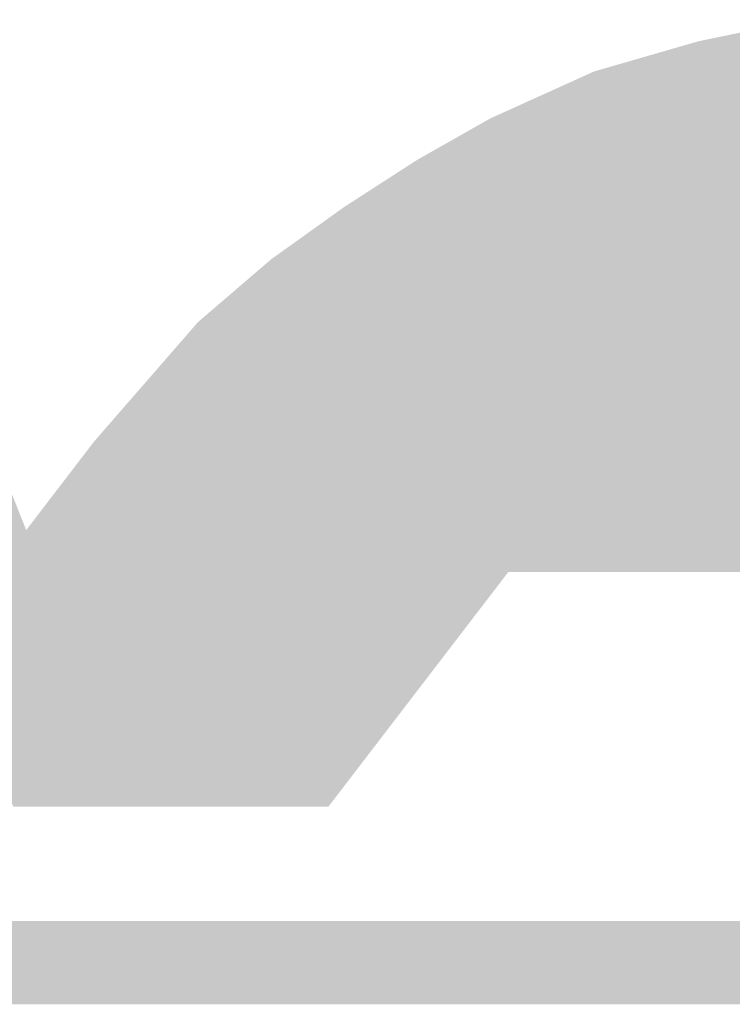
# Model space of a CAD drawing. Extents: x -2 to 113, y -136 to 16.
# Tile 315 of 541: x 10.34 to 11.63, y 13.73 to 15.51. Entities that reach past the tile are written whole.
import ezdxf

# ---------------------------------------------------------------- set-up
doc = ezdxf.new("R2010")
doc.units = 0
doc.header["$MEASUREMENT"] = 0
doc.linetypes.add('SOLID', pattern=[0])
doc.layers.get('0').update_dxf_attribs({"linetype": 'SOLID'})
for name, color, linetype in [('1', 7, 'SOLID'), ('10', 7, 'SOLID'), ('11', 7, 'SOLID'), ('12', 7, 'SOLID'), ('13', 7, 'SOLID'), ('14', 7, 'SOLID'), ('15', 7, 'SOLID'), ('16', 7, 'SOLID'), ('17', 7, 'SOLID'), ('18', 7, 'SOLID'), ('19', 7, 'SOLID'), ('2', 7, 'SOLID'), ('20', 7, 'SOLID'), ('21', 7, 'SOLID'), ('22', 7, 'SOLID'), ('23', 7, 'SOLID'), ('24', 7, 'SOLID'), ('25', 7, 'SOLID'), ('26', 7, 'SOLID'), ('27', 7, 'SOLID'), ('28', 7, 'SOLID'), ('29', 7, 'SOLID'), ('3', 7, 'SOLID'), ('30', 7, 'SOLID'), ('31', 7, 'SOLID'), ('32', 7, 'SOLID'), ('33', 7, 'SOLID'), ('34', 7, 'SOLID'), ('35', 7, 'SOLID'), ('36', 7, 'SOLID'), ('37', 7, 'SOLID'), ('38', 7, 'SOLID'), ('39', 7, 'SOLID'), ('4', 7, 'SOLID'), ('40', 7, 'SOLID'), ('41', 7, 'SOLID'), ('42', 7, 'SOLID'), ('43', 7, 'SOLID'), ('44', 7, 'SOLID'), ('45', 7, 'SOLID'), ('46', 7, 'SOLID'), ('47', 7, 'SOLID'), ('48', 7, 'SOLID'), ('49', 7, 'SOLID'), ('5', 7, 'SOLID'), ('50', 7, 'SOLID'), ('51', 7, 'SOLID'), ('52', 7, 'SOLID'), ('53', 7, 'SOLID'), ('54', 7, 'SOLID'), ('55', 7, 'SOLID'), ('56', 7, 'SOLID'), ('57', 7, 'SOLID'), ('58', 7, 'SOLID'), ('59', 7, 'SOLID'), ('6', 7, 'SOLID'), ('60', 7, 'SOLID'), ('61', 7, 'SOLID'), ('62', 7, 'SOLID'), ('63', 7, 'SOLID'), ('64', 7, 'SOLID'), ('65', 7, 'SOLID'), ('66', 7, 'SOLID'), ('67', 7, 'SOLID'), ('68', 7, 'SOLID'), ('7', 7, 'SOLID'), ('8', 7, 'SOLID'), ('9', 7, 'SOLID')]:
    doc.layers.add(name, color=color, linetype=linetype)

# ---------------------------------------------------------------- blocks, each defined once
blk = doc.blocks.new('DGRFC_SCDOT')
at = {"color": 7}
for points in [[(5620.317, 1952.5), (5418.817, 1902.5), (5620.317, 1952.5), (5177.317, 1771.5)], [(5620.317, 1952.5), (5177.317, 1771.5), (5620.317, 1952.5), (5335.984, 1419)], [(5620.317, 1952.5), (5335.984, 1419), (5620.317, 1952.5), (5746.317, 1419)], [(5620.317, 1952.5), (5519.976, 1931.727), (5620.317, 1952.5), (5418.817, 1902.5)], [(5418.817, 1902.5), (5318.317, 1857), (5418.817, 1902.5), (5177.317, 1771.5)], [(5318.317, 1857), (5247.817, 1817), (5318.317, 1857), (5177.317, 1771.5)], [(5177.317, 1771.5), (5036.317, 1660.5), (5177.317, 1771.5), (4870.317, 1459.5)], [(5177.317, 1771.5), (4870.317, 1459.5), (5177.317, 1771.5), (5335.984, 1419)], [(5177.317, 1771.5), (5106.817, 1721), (5177.317, 1771.5), (5036.317, 1660.5)], [(4870.317, 1459.5), (4809.817, 1585), (4870.317, 1459.5), (4628.817, 1766.5)], [(4857.747, 1192.5), (4870.317, 1459.5), (4857.747, 1192.5), (4628.817, 1766.5)], [(5036.317, 1660.5), (4935.817, 1545), (5036.317, 1660.5), (4870.317, 1459.5)], [(4870.317, 1459.5), (4840.317, 1535), (4870.317, 1459.5), (4809.817, 1585)], [(4870.317, 1459.5), (4857.747, 1192.5), (4870.317, 1459.5), (5162.317, 1192.5)], [(4870.317, 1459.5), (5162.317, 1192.5), (4870.317, 1459.5), (5335.984, 1419)], [(6335.317, 1001.5), (6400.817, 1082), (6335.317, 1001.5), (4341.817, 1082)], [(6335.317, 1001.5), (4341.817, 1082), (6335.317, 1001.5), (4349.252, 1045.219)], [(4349.252, 1045.219), (4351.817, 1001.5), (4349.252, 1045.219), (6335.317, 1001.5)]]:
    blk.add_solid(points, dxfattribs=at)

msp = doc.modelspace()

# ---------------------------------------------------------------- block references
at = {"xscale": 0.001868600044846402, "yscale": 0.001868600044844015, "zscale": 14.70588235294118}
msp.add_blockref('DGRFC_SCDOT', (1.2531, 11.8615), dxfattribs=at)
at = {"layer": '1', "xscale": 0.001868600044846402, "yscale": 0.001868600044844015, "zscale": 14.70588235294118}
msp.add_blockref('DGRFC_SCDOT', (1.2531, 11.8615), dxfattribs=at)
at = {"layer": '10', "xscale": 0.001868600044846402, "yscale": 0.001868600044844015, "zscale": 14.70588235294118}
msp.add_blockref('DGRFC_SCDOT', (1.2531, 11.8615), dxfattribs=at)
at = {"layer": '11', "xscale": 0.001868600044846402, "yscale": 0.001868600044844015, "zscale": 14.70588235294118}
msp.add_blockref('DGRFC_SCDOT', (1.2531, 11.8615), dxfattribs=at)
at = {"layer": '12', "xscale": 0.001868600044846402, "yscale": 0.001868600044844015, "zscale": 14.70588235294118}
msp.add_blockref('DGRFC_SCDOT', (1.2531, 11.8615), dxfattribs=at)
at = {"layer": '13', "xscale": 0.001868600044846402, "yscale": 0.001868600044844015, "zscale": 14.70588235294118}
msp.add_blockref('DGRFC_SCDOT', (1.2531, 11.8615), dxfattribs=at)
at = {"layer": '14', "xscale": 0.001868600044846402, "yscale": 0.001868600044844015, "zscale": 14.70588235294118}
msp.add_blockref('DGRFC_SCDOT', (1.2531, 11.8615), dxfattribs=at)
at = {"layer": '15', "xscale": 0.001868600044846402, "yscale": 0.001868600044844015, "zscale": 14.70588235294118}
msp.add_blockref('DGRFC_SCDOT', (1.2531, 11.8615), dxfattribs=at)
at = {"layer": '16', "xscale": 0.001868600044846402, "yscale": 0.001868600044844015, "zscale": 14.70588235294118}
msp.add_blockref('DGRFC_SCDOT', (1.2531, 11.8615), dxfattribs=at)
at = {"layer": '17', "xscale": 0.001868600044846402, "yscale": 0.001868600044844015, "zscale": 14.70588235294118}
msp.add_blockref('DGRFC_SCDOT', (1.2531, 11.8615), dxfattribs=at)
at = {"layer": '18', "xscale": 0.001868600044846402, "yscale": 0.001868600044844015, "zscale": 14.70588235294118}
msp.add_blockref('DGRFC_SCDOT', (1.2531, 11.8615), dxfattribs=at)
at = {"layer": '19', "xscale": 0.001868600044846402, "yscale": 0.001868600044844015, "zscale": 14.70588235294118}
msp.add_blockref('DGRFC_SCDOT', (1.2531, 11.8615), dxfattribs=at)
at = {"layer": '2', "xscale": 0.001868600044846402, "yscale": 0.001868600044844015, "zscale": 14.70588235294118}
msp.add_blockref('DGRFC_SCDOT', (1.2531, 11.8615), dxfattribs=at)
at = {"layer": '20', "xscale": 0.001868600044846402, "yscale": 0.001868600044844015, "zscale": 14.70588235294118}
msp.add_blockref('DGRFC_SCDOT', (1.2531, 11.8615), dxfattribs=at)
at = {"layer": '21', "xscale": 0.001868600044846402, "yscale": 0.001868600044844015, "zscale": 14.70588235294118}
msp.add_blockref('DGRFC_SCDOT', (1.2531, 11.8615), dxfattribs=at)
at = {"layer": '22', "xscale": 0.001868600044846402, "yscale": 0.001868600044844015, "zscale": 14.70588235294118}
msp.add_blockref('DGRFC_SCDOT', (1.2531, 11.8615), dxfattribs=at)
at = {"layer": '23', "xscale": 0.001868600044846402, "yscale": 0.001868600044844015, "zscale": 14.70588235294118}
msp.add_blockref('DGRFC_SCDOT', (1.2531, 11.8615), dxfattribs=at)
at = {"layer": '24', "xscale": 0.001868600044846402, "yscale": 0.001868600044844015, "zscale": 14.70588235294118}
msp.add_blockref('DGRFC_SCDOT', (1.2531, 11.8615), dxfattribs=at)
at = {"layer": '25', "xscale": 0.001868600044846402, "yscale": 0.001868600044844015, "zscale": 14.70588235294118}
msp.add_blockref('DGRFC_SCDOT', (1.2531, 11.8615), dxfattribs=at)
at = {"layer": '26', "xscale": 0.001868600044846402, "yscale": 0.001868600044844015, "zscale": 14.70588235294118}
msp.add_blockref('DGRFC_SCDOT', (1.2531, 11.8615), dxfattribs=at)
at = {"layer": '27', "xscale": 0.001868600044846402, "yscale": 0.001868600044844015, "zscale": 14.70588235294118}
msp.add_blockref('DGRFC_SCDOT', (1.2531, 11.8615), dxfattribs=at)
at = {"layer": '28', "xscale": 0.001868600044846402, "yscale": 0.001868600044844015, "zscale": 14.70588235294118}
msp.add_blockref('DGRFC_SCDOT', (1.2531, 11.8615), dxfattribs=at)
at = {"layer": '29', "xscale": 0.001868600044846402, "yscale": 0.001868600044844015, "zscale": 14.70588235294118}
msp.add_blockref('DGRFC_SCDOT', (1.2531, 11.8615), dxfattribs=at)
at = {"layer": '3', "xscale": 0.001868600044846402, "yscale": 0.001868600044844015, "zscale": 14.70588235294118}
msp.add_blockref('DGRFC_SCDOT', (1.2531, 11.8615), dxfattribs=at)
at = {"layer": '30', "xscale": 0.001868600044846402, "yscale": 0.001868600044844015, "zscale": 14.70588235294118}
msp.add_blockref('DGRFC_SCDOT', (1.2531, 11.8615), dxfattribs=at)
at = {"layer": '31', "xscale": 0.001868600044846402, "yscale": 0.001868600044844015, "zscale": 14.70588235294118}
msp.add_blockref('DGRFC_SCDOT', (1.2531, 11.8615), dxfattribs=at)
at = {"layer": '32', "xscale": 0.001868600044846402, "yscale": 0.001868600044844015, "zscale": 14.70588235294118}
msp.add_blockref('DGRFC_SCDOT', (1.2531, 11.8615), dxfattribs=at)
at = {"layer": '33', "xscale": 0.001868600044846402, "yscale": 0.001868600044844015, "zscale": 14.70588235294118}
msp.add_blockref('DGRFC_SCDOT', (1.2531, 11.8615), dxfattribs=at)
at = {"layer": '34', "xscale": 0.001868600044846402, "yscale": 0.001868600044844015, "zscale": 14.70588235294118}
msp.add_blockref('DGRFC_SCDOT', (1.2531, 11.8615), dxfattribs=at)
at = {"layer": '35', "xscale": 0.001868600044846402, "yscale": 0.001868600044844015, "zscale": 14.70588235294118}
msp.add_blockref('DGRFC_SCDOT', (1.2531, 11.8615), dxfattribs=at)
at = {"layer": '36', "xscale": 0.001868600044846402, "yscale": 0.001868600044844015, "zscale": 14.70588235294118}
msp.add_blockref('DGRFC_SCDOT', (1.2531, 11.8615), dxfattribs=at)
at = {"layer": '37', "xscale": 0.001868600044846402, "yscale": 0.001868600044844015, "zscale": 14.70588235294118}
msp.add_blockref('DGRFC_SCDOT', (1.2531, 11.8615), dxfattribs=at)
at = {"layer": '38', "xscale": 0.001868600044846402, "yscale": 0.001868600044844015, "zscale": 14.70588235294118}
msp.add_blockref('DGRFC_SCDOT', (1.2531, 11.8615), dxfattribs=at)
at = {"layer": '39', "xscale": 0.001868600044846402, "yscale": 0.001868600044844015, "zscale": 14.70588235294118}
msp.add_blockref('DGRFC_SCDOT', (1.2531, 11.8615), dxfattribs=at)
at = {"layer": '4', "xscale": 0.001868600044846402, "yscale": 0.001868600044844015, "zscale": 14.70588235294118}
msp.add_blockref('DGRFC_SCDOT', (1.2531, 11.8615), dxfattribs=at)
at = {"layer": '40', "xscale": 0.001868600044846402, "yscale": 0.001868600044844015, "zscale": 14.70588235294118}
msp.add_blockref('DGRFC_SCDOT', (1.2531, 11.8615), dxfattribs=at)
at = {"layer": '41', "xscale": 0.001868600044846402, "yscale": 0.001868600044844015, "zscale": 14.70588235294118}
msp.add_blockref('DGRFC_SCDOT', (1.2531, 11.8615), dxfattribs=at)
at = {"layer": '42', "xscale": 0.001868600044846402, "yscale": 0.001868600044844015, "zscale": 14.70588235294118}
msp.add_blockref('DGRFC_SCDOT', (1.2531, 11.8615), dxfattribs=at)
at = {"layer": '43', "xscale": 0.001868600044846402, "yscale": 0.001868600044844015, "zscale": 14.70588235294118}
msp.add_blockref('DGRFC_SCDOT', (1.2531, 11.8615), dxfattribs=at)
at = {"layer": '44', "xscale": 0.001868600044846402, "yscale": 0.001868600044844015, "zscale": 14.70588235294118}
msp.add_blockref('DGRFC_SCDOT', (1.2531, 11.8615), dxfattribs=at)
at = {"layer": '45', "xscale": 0.001868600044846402, "yscale": 0.001868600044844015, "zscale": 14.70588235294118}
msp.add_blockref('DGRFC_SCDOT', (1.2531, 11.8615), dxfattribs=at)
at = {"layer": '46', "xscale": 0.001868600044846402, "yscale": 0.001868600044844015, "zscale": 14.70588235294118}
msp.add_blockref('DGRFC_SCDOT', (1.2531, 11.8615), dxfattribs=at)
at = {"layer": '47', "xscale": 0.001868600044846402, "yscale": 0.001868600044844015, "zscale": 14.70588235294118}
msp.add_blockref('DGRFC_SCDOT', (1.2531, 11.8615), dxfattribs=at)
at = {"layer": '48', "xscale": 0.001868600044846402, "yscale": 0.001868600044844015, "zscale": 14.70588235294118}
msp.add_blockref('DGRFC_SCDOT', (1.2531, 11.8615), dxfattribs=at)
at = {"layer": '49', "xscale": 0.001868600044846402, "yscale": 0.001868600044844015, "zscale": 14.70588235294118}
msp.add_blockref('DGRFC_SCDOT', (1.2531, 11.8615), dxfattribs=at)
at = {"layer": '5', "xscale": 0.001868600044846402, "yscale": 0.001868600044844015, "zscale": 14.70588235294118}
msp.add_blockref('DGRFC_SCDOT', (1.2531, 11.8615), dxfattribs=at)
at = {"layer": '50', "xscale": 0.001868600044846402, "yscale": 0.001868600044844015, "zscale": 14.70588235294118}
msp.add_blockref('DGRFC_SCDOT', (1.2531, 11.8615), dxfattribs=at)
at = {"layer": '51', "xscale": 0.001868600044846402, "yscale": 0.001868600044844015, "zscale": 14.70588235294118}
msp.add_blockref('DGRFC_SCDOT', (1.2531, 11.8615), dxfattribs=at)
at = {"layer": '52', "xscale": 0.001868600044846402, "yscale": 0.001868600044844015, "zscale": 14.70588235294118}
msp.add_blockref('DGRFC_SCDOT', (1.2531, 11.8615), dxfattribs=at)
at = {"layer": '53', "xscale": 0.001868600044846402, "yscale": 0.001868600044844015, "zscale": 14.70588235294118}
msp.add_blockref('DGRFC_SCDOT', (1.2531, 11.8615), dxfattribs=at)
at = {"layer": '54', "xscale": 0.001868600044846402, "yscale": 0.001868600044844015, "zscale": 14.70588235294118}
msp.add_blockref('DGRFC_SCDOT', (1.2531, 11.8615), dxfattribs=at)
at = {"layer": '55', "xscale": 0.001868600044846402, "yscale": 0.001868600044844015, "zscale": 14.70588235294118}
msp.add_blockref('DGRFC_SCDOT', (1.2531, 11.8615), dxfattribs=at)
at = {"layer": '56', "xscale": 0.001868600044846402, "yscale": 0.001868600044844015, "zscale": 14.70588235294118}
msp.add_blockref('DGRFC_SCDOT', (1.2531, 11.8615), dxfattribs=at)
at = {"layer": '57', "xscale": 0.001868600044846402, "yscale": 0.001868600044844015, "zscale": 14.70588235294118}
msp.add_blockref('DGRFC_SCDOT', (1.2531, 11.8615), dxfattribs=at)
at = {"layer": '58', "xscale": 0.001868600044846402, "yscale": 0.001868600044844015, "zscale": 14.70588235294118}
msp.add_blockref('DGRFC_SCDOT', (1.2531, 11.8615), dxfattribs=at)
at = {"layer": '59', "xscale": 0.001868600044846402, "yscale": 0.001868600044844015, "zscale": 14.70588235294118}
msp.add_blockref('DGRFC_SCDOT', (1.2531, 11.8615), dxfattribs=at)
at = {"layer": '6', "xscale": 0.001868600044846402, "yscale": 0.001868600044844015, "zscale": 14.70588235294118}
msp.add_blockref('DGRFC_SCDOT', (1.2531, 11.8615), dxfattribs=at)
at = {"layer": '60', "xscale": 0.001868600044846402, "yscale": 0.001868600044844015, "zscale": 14.70588235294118}
msp.add_blockref('DGRFC_SCDOT', (1.2531, 11.8615), dxfattribs=at)
at = {"layer": '61', "xscale": 0.001868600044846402, "yscale": 0.001868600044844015, "zscale": 14.70588235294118}
msp.add_blockref('DGRFC_SCDOT', (1.2531, 11.8615), dxfattribs=at)
at = {"layer": '62', "xscale": 0.001868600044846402, "yscale": 0.001868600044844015, "zscale": 14.70588235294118}
msp.add_blockref('DGRFC_SCDOT', (1.2531, 11.8615), dxfattribs=at)
at = {"layer": '63', "xscale": 0.001868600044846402, "yscale": 0.001868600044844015, "zscale": 14.70588235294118}
msp.add_blockref('DGRFC_SCDOT', (1.2531, 11.8615), dxfattribs=at)
at = {"layer": '64', "xscale": 0.001868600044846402, "yscale": 0.001868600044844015, "zscale": 14.70588235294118}
msp.add_blockref('DGRFC_SCDOT', (1.2531, 11.8615), dxfattribs=at)
at = {"layer": '65', "xscale": 0.001868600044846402, "yscale": 0.001868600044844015, "zscale": 14.70588235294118}
msp.add_blockref('DGRFC_SCDOT', (1.2531, 11.8615), dxfattribs=at)
at = {"layer": '66', "xscale": 0.001868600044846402, "yscale": 0.001868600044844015, "zscale": 14.70588235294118}
msp.add_blockref('DGRFC_SCDOT', (1.2531, 11.8615), dxfattribs=at)
at = {"layer": '67', "xscale": 0.001868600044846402, "yscale": 0.001868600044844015, "zscale": 14.70588235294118}
msp.add_blockref('DGRFC_SCDOT', (1.2531, 11.8615), dxfattribs=at)
at = {"layer": '68', "xscale": 0.001868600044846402, "yscale": 0.001868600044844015, "zscale": 14.70588235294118}
msp.add_blockref('DGRFC_SCDOT', (1.2531, 11.8615), dxfattribs=at)
at = {"layer": '7', "xscale": 0.001868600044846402, "yscale": 0.001868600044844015, "zscale": 14.70588235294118}
msp.add_blockref('DGRFC_SCDOT', (1.2531, 11.8615), dxfattribs=at)
at = {"layer": '8', "xscale": 0.001868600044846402, "yscale": 0.001868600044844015, "zscale": 14.70588235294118}
msp.add_blockref('DGRFC_SCDOT', (1.2531, 11.8615), dxfattribs=at)
at = {"layer": '9', "xscale": 0.001868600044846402, "yscale": 0.001868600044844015, "zscale": 14.70588235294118}
msp.add_blockref('DGRFC_SCDOT', (1.2531, 11.8615), dxfattribs=at)

doc.saveas('drawing.dxf')
